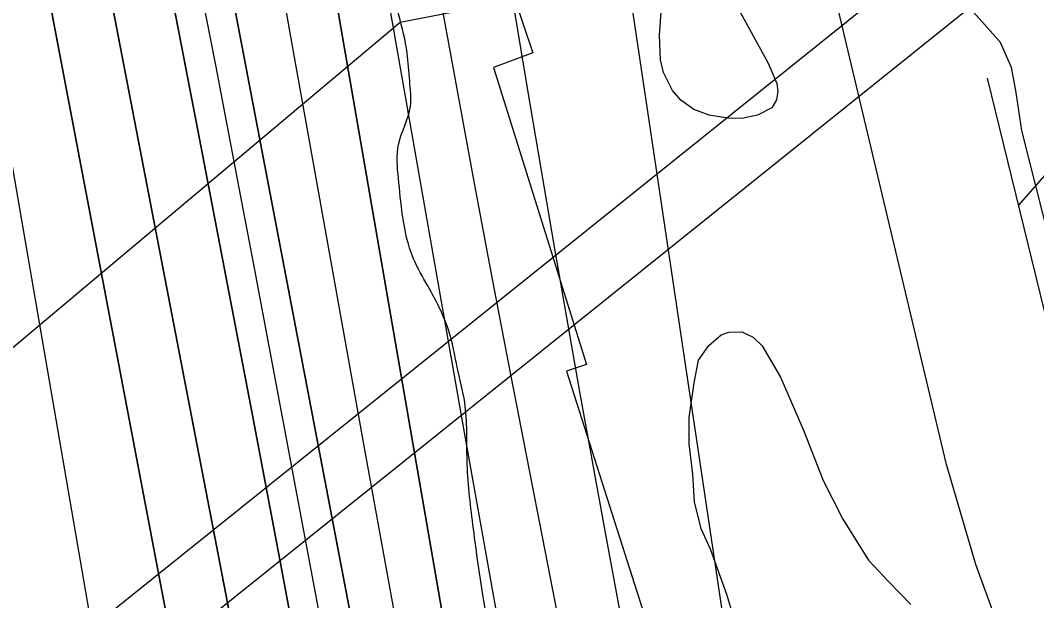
# Model space of a CAD drawing. Extents: x 3392644 to 3430565, y 576657 to 602123.
# Drawn here: x 3414445.5 to 3414868.7, y 583958.2 to 584199.9 of the extents above; entities that cross this region are included whole.
import ezdxf

# ---------------------------------------------------------------- set-up
doc = ezdxf.new("R2010")
doc.units = 0
for name, color, linetype in [('V-LEVE-TOET', 7, 'Continuous'), ('V-RIVR-EDGE', 7, 'Continuous'), ('V-RRAP-FSHR', 7, 'Continuous'), ('V-RRAP-RVMT', 7, 'Continuous'), ('V-SITE-VEGE', 7, 'Continuous'), ('V-TOPO-DPTH', 7, 'Continuous'), ('V-TOPO-MAJR', 7, 'Continuous'), ('V-TOPO-MINR', 7, 'Continuous'), ('V-TOPO-WATR', 7, 'Continuous'), ('V-UTIL-LINE', 7, 'Continuous')]:
    doc.layers.add(name, color=color, linetype=linetype)

msp = doc.modelspace()

# ---------------------------------------------------------------- linework, layer by layer
at = {"layer": 'V-LEVE-TOET'}
msp.add_lwpolyline([(3414914.01, 583950.56), (3414862.44, 584154.09), (3414860.03, 584170.66), (3414858.17, 584180.34), (3414853.56, 584190.77), (3414846.16, 584199.19), (3414825.97, 584221.64), (3414820.63, 584230.01), (3414817.43, 584241.79), (3414814.92, 584253.55), (3414816.57, 584266.59), (3414820.25, 584278.23), (3414822.57, 584290.57), (3414822.77, 584300.21), (3414801.64, 584377.09), (3414755.12, 584558.48), (3414703.44, 584756.5)], dxfattribs=at)
at = {"layer": 'V-RIVR-EDGE'}
msp.add_spline([(3415011.94, 582110.63), (3415011.25, 582113.67), (3415005.32, 582138.35), (3414994.86, 582182.43), (3414988.58, 582209.22), (3414983.35, 582231.44), (3414985.12, 582233.19), (3414986.19, 582238.83), (3414984.79, 582244.82), (3414980.24, 582254.7), (3414972.18, 582274.8), (3414966.59, 582294.55), (3414960.3, 582316.41), (3414955.45, 582346.73), (3414949.18, 582375.99), (3414950.95, 582383.04), (3414951.67, 582387.62), (3414950.97, 582391.14), (3414945.72, 582402.78), (3414945.03, 582408.42), (3414945.04, 582414.41), (3414949.28, 582417.22), (3414948.23, 582420.4), (3414946.12, 582423.22), (3414938.73, 582427.47), (3414936.98, 582430.64), (3414936.99, 582436.28), (3414937.02, 582447.2), (3414934.93, 582458.84), (3414931.08, 582468.71), (3414926.53, 582481.41), (3414920.24, 582500.45), (3414911.86, 582534.3), (3414906.27, 582553.7), (3414906.29, 582561.1), (3414906.31, 582567.09), (3414904.56, 582573.79), (3414896.86, 582596.71), (3414892.32, 582609.76), (3414889.88, 582622.45), (3414889.9, 582631.96), (3414892.05, 582644.64), (3414893.48, 582651.69), (3414893.49, 582658.74), (3414890.71, 582672.84), (3414886.53, 582692.93), (3414881.65, 582714.09), (3414881.66, 582717.61), (3414884.84, 582721.48), (3414885.2, 582726.06), (3414885.22, 582732.05), (3414882.41, 582736.64), (3414880.3, 582739.11), (3414878.91, 582744.4), (3414878.21, 582748.98), (3414879.99, 582755.32), (3414880.36, 582760.61), (3414876.9, 582787.39), (3414871.33, 582816.66), (3414863.33, 582856.85), (3414857.77, 582888.93), (3414846.96, 582935.11), (3414837.21, 582980.59), (3414823.94, 583029.25), (3414814.51, 583063.81), (3414804.71, 583090.26), (3414795.23, 583106.5), (3414789.62, 583117.08), (3414785.77, 583126.96), (3414784.03, 583135.42), (3414784.04, 583138.94), (3414782.28, 583140.71), (3414777, 583143.89), (3414774.54, 583148.13), (3414773.5, 583152.36), (3414769.65, 583164.7), (3414764.41, 583183.74), (3414756.71, 583203.14), (3414753.91, 583212.31), (3414751.14, 583230.29), (3414750.49, 583254.25), (3414752.66, 583274.68), (3414756.22, 583291.24), (3414759.05, 583296.52), (3414762.6, 583304.61), (3414762.97, 583313.77), (3414763, 583322.93), (3414759.15, 583333.51), (3414751.07, 583343.75), (3414748.26, 583350.1), (3414748.27, 583353.27), (3414745.82, 583358.57), (3414741.95, 583363.86), (3414741.61, 583366.33), (3414743.04, 583373.73), (3414742.35, 583381.83), (3414734.29, 583399.47), (3414725.87, 583414.29), (3414718.49, 583423.12), (3414711.1, 583426.66), (3414699.48, 583428.1), (3414691.38, 583433.4), (3414685.06, 583440.12), (3414679.79, 583448.94), (3414677.37, 583465.15), (3414677.39, 583475.02), (3414685.18, 583487.33), (3414688.37, 583497.9), (3414689.82, 583515.16), (3414691.27, 583528.19), (3414691.65, 583541.94), (3414694.16, 583557.08), (3414696.67, 583573.99), (3414700.9, 583576.8), (3414705.48, 583576.79), (3414712.53, 583576.77), (3414714.65, 583578.17), (3414715.71, 583581.69), (3414716.08, 583589.09), (3414715.07, 583606.71), (3414713.7, 583624.69), (3414709.53, 583645.14), (3414702.19, 583671.58), (3414689.95, 583708.26), (3414675.26, 583753.4), (3414668.97, 583773.15), (3414667.95, 583789.71), (3414665.86, 583797.47), (3414663.78, 583814.39), (3414662.06, 583831.31), (3414657.55, 583856.69), (3414652.01, 583896.52), (3414646.08, 583921.2), (3414638.07, 583960.69), (3414633.91, 583989.95), (3414631.51, 584016.73), (3414630.52, 584040.7), (3414627.38, 584055.51), (3414624.59, 584068.2), (3414615.13, 584089.36), (3414609.17, 584100.65), (3414604.63, 584118.64), (3414602.91, 584134.15), (3414602.94, 584148.24), (3414607.92, 584164.09), (3414607.59, 584174.66), (3414606.56, 584186.29), (3414603.08, 584202.15), (3414597.84, 584221.9), (3414587.01, 584259.28), (3414577.21, 584284.67), (3414563.19, 584316.07), (3414556.89, 584333.7), (3414552.7, 584347.81), (3414552.72, 584358.38), (3414554.86, 584366.48), (3414565.48, 584386.54), (3414574.33, 584406.25), (3414577.89, 584417.16), (3414577.2, 584425.27), (3414574.75, 584433.03), (3414570.55, 584441.85), (3414564.57, 584448.21), (3414550.49, 584454.23), (3414538.53, 584460.25), (3414527.27, 584467.33), (3414521.29, 584472.28), (3414516.02, 584479.69)], degree=3, dxfattribs=at)
at = {"layer": 'V-RRAP-FSHR'}
msp.add_line((3414861.05, 584122.77), (3414893.24, 584159.49), dxfattribs=at)
msp.add_lwpolyline([(3414848.05, 584175.86), (3414937.97, 583808.58)], dxfattribs=at)
at = {"layer": 'V-RRAP-RVMT'}
for p, q in [((3414619.15, 584304.77), (3414658.82, 584186.38)), ((3414658.82, 584186.38), (3414642.49, 584180.34)), ((3414642.49, 584180.34), (3414681.21, 584056.59)), ((3414681.21, 584056.59), (3414672.94, 584053.77)), ((3414672.94, 584053.77), (3414706.96, 583946.96))]:
    msp.add_line(p, q, dxfattribs=at)
at = {"layer": 'V-SITE-VEGE'}
for points in [[(3414742.03, 584209.25), (3414756.82, 584182.15), (3414760.46, 584173.57), (3414760.89, 584170.43), (3414760.32, 584166.82), (3414758.39, 584163.44), (3414752.37, 584160.43), (3414745.88, 584159.1), (3414740.02, 584159.12), (3414732.32, 584160.46), (3414725.91, 584162.74), (3414720.52, 584166.67), (3414717.08, 584170.75), (3414713.32, 584178.26), (3414711.96, 584183.47), (3414711.59, 584193.74), (3414713.38, 584218.84)], [(3414745.85, 583940.03), (3414739.63, 583960.8), (3414732.88, 583979.62), (3414728.95, 583988.11), (3414726.15, 583999.32), (3414725.51, 584010.87), (3414724.01, 584023.52), (3414723.94, 584034.47), (3414726, 584048.9), (3414727.86, 584058.35), (3414732.19, 584064.52), (3414737.27, 584068.91), (3414740.42, 584070.12), (3414745.9, 584070.2), (3414750.65, 584067.95), (3414754.39, 584064.35), (3414762.04, 584051.38), (3414771.56, 584029.18), (3414779.73, 584008.28), (3414787.91, 583992.17), (3414798.6, 583975.13), (3414806.93, 583966.15), (3414816.21, 583956.57)]]:
    msp.add_lwpolyline(points, dxfattribs=at)
at = {"layer": 'V-TOPO-DPTH'}
for points in [[(3414806.55, 583275.74), (3414786.23, 583373.26), (3414742.42, 583580.41), (3414737.96, 583601.75), (3414733.57, 583623.1), (3414729.29, 583644.47), (3414725.07, 583665.85), (3414648.78, 584057.38), (3414641.67, 584094.34), (3414634.68, 584131.32), (3414627.86, 584168.33), (3414621.16, 584205.37), (3414610.39, 584265.73), (3414609.18, 584272.61), (3414607.99, 584279.48), (3414606.84, 584286.37), (3414605.7, 584293.26), (3414594.38, 584362.84), (3414587.64, 584404.52), (3414580.94, 584446.22), (3414574.31, 584487.92), (3414567.73, 584529.63), (3414500.43, 584958.63)], [(3414862.53, 582788.44), (3414749.03, 583303.04), (3414737.61, 583354.78), (3414726.19, 583406.51), (3414714.76, 583458.23), (3414703.33, 583509.96), (3414683.02, 583601.83), (3414681.76, 583607.63), (3414680.53, 583613.43), (3414679.34, 583619.24), (3414678.19, 583625.06), (3414677.07, 583630.89), (3414675.98, 583636.72), (3414674.92, 583642.56), (3414673.89, 583648.4), (3414575.27, 584218), (3414570.45, 584245.92), (3414565.63, 584273.84), (3414560.82, 584301.76), (3414556.02, 584329.69), (3414449.85, 584947.96)], [(3414449.85, 584947.96), (3414556.02, 584329.69), (3414560.82, 584301.76), (3414565.63, 584273.84), (3414570.45, 584245.92), (3414575.27, 584218), (3414673.89, 583648.4), (3414674.92, 583642.56), (3414675.98, 583636.72), (3414677.07, 583630.89), (3414678.19, 583625.06), (3414679.34, 583619.24), (3414680.53, 583613.43), (3414681.76, 583607.63), (3414683.02, 583601.83), (3414703.33, 583509.96), (3414714.76, 583458.23), (3414726.19, 583406.51), (3414737.61, 583354.78), (3414749.03, 583303.04), (3414862.53, 582788.44)], [(3414406.42, 584941.91), (3414522.36, 584270.42), (3414522.43, 584270.03), (3414522.49, 584269.65), (3414522.89, 584267.36), (3414523.1, 584266.25), (3414523.28, 584265.32), (3414635.45, 583677.6), (3414642.03, 583643), (3414648.57, 583608.4), (3414655.07, 583573.79), (3414661.54, 583539.17), (3414686.49, 583405.14), (3414705.42, 583303.5), (3414724.35, 583201.87), (3414743.31, 583100.24), (3414762.28, 582998.61), (3414798.86, 582802.66), (3414801.56, 582787.11), (3414803.98, 582771.52), (3414806, 582755.88), (3414807.76, 582740.19), (3414939.76, 582110.36)], [(3414406.42, 584941.91), (3414522.36, 584270.42), (3414522.43, 584270.03), (3414522.49, 584269.65), (3414522.89, 584267.36), (3414523.1, 584266.25), (3414523.28, 584265.32), (3414635.45, 583677.6), (3414642.03, 583643), (3414648.57, 583608.4), (3414655.07, 583573.79), (3414661.54, 583539.17), (3414686.49, 583405.14), (3414705.42, 583303.5), (3414724.35, 583201.87), (3414743.31, 583100.24), (3414762.28, 582998.61), (3414798.86, 582802.66), (3414801.56, 582787.11), (3414803.98, 582771.52), (3414806, 582755.88), (3414807.76, 582740.19), (3414939.76, 582110.36)], [(3414654.81, 583265.51), (3414641.72, 583349.44), (3414627.89, 583433.26), (3414602.52, 583580.75), (3414600.78, 583590.73), (3414599.01, 583600.71), (3414597.21, 583610.69), (3414595.38, 583620.66), (3414580.55, 583700.43), (3414571.24, 583750.27), (3414561.86, 583800.1), (3414552.38, 583849.91), (3414542.84, 583899.71), (3414482.61, 584212.37), (3414477.86, 584236.94), (3414473.08, 584261.5), (3414468.26, 584286.05), (3414343.17, 584904.32)], [(3414343.17, 584904.32), (3414468.26, 584286.05), (3414473.08, 584261.5), (3414477.86, 584236.94), (3414482.61, 584212.37), (3414542.84, 583899.71), (3414552.38, 583849.91), (3414561.86, 583800.1), (3414571.24, 583750.27), (3414580.55, 583700.43), (3414595.38, 583620.66), (3414597.21, 583610.69), (3414599.01, 583600.71), (3414600.78, 583590.73), (3414602.52, 583580.75), (3414627.89, 583433.26), (3414641.72, 583349.44), (3414654.81, 583265.51)], [(3414692.43, 582775.2), (3414596.3, 583456.6), (3414592.88, 583479.97), (3414589.31, 583503.31), (3414585.51, 583526.62), (3414581.55, 583549.91), (3414577.44, 583573.16), (3414573.28, 583596.41), (3414569.05, 583619.65), (3414564.78, 583642.88), (3414562.58, 583654.68), (3414557.16, 583683.8), (3414551.71, 583712.92), (3414546.22, 583742.03), (3414540.7, 583771.13), (3414452.73, 584233.83), (3414450.38, 584245.99), (3414447.96, 584258.15), (3414445.47, 584270.28), (3414442.91, 584282.41), (3414422.82, 584376.09), (3414409.7, 584434.93), (3414395.92, 584493.61), (3414365.78, 584610.34)], [(3414692.43, 582775.2), (3414596.3, 583456.6), (3414592.88, 583479.97), (3414589.31, 583503.31), (3414585.51, 583526.62), (3414581.55, 583549.91), (3414577.44, 583573.16), (3414573.28, 583596.41), (3414569.05, 583619.65), (3414564.78, 583642.88), (3414562.58, 583654.68), (3414557.16, 583683.8), (3414551.71, 583712.92), (3414546.22, 583742.03), (3414540.7, 583771.13), (3414452.73, 584233.83), (3414450.38, 584245.99), (3414447.96, 584258.15), (3414445.47, 584270.28), (3414442.91, 584282.41), (3414422.82, 584376.09), (3414409.7, 584434.93), (3414395.92, 584493.61), (3414365.78, 584610.34)], [(3414737.26, 582936.7), (3414630.27, 583560.78), (3414626.48, 583582.58), (3414622.63, 583604.37), (3414618.68, 583626.15), (3414614.67, 583647.91), (3414563.53, 583921.8), (3414552.79, 583979), (3414541.98, 584036.19), (3414531.05, 584093.37), (3414520.06, 584150.52), (3414502.69, 584240.35), (3414500.34, 584252.59), (3414498, 584264.83), (3414495.7, 584277.07), (3414493.41, 584289.32), (3414452.41, 584510.32), (3414437.62, 584590.32)], [(3414437.62, 584590.32), (3414452.41, 584510.32), (3414493.41, 584289.32), (3414495.7, 584277.07), (3414498, 584264.83), (3414500.34, 584252.59), (3414502.69, 584240.35), (3414520.06, 584150.52), (3414531.05, 584093.37), (3414541.98, 584036.19), (3414552.79, 583979), (3414563.53, 583921.8), (3414614.67, 583647.91), (3414618.68, 583626.15), (3414622.63, 583604.37), (3414626.48, 583582.58), (3414630.27, 583560.78), (3414737.26, 582936.7)]]:
    msp.add_lwpolyline(points, dxfattribs=at)
at = {"layer": 'V-TOPO-MAJR'}
for points in [[(3414228.99, 584962.69), (3414420.23, 584258.55), (3414421.27, 584254.58), (3414422.24, 584250.6), (3414423.16, 584246.6), (3414424.01, 584242.59), (3414424.83, 584238.58), (3414425.59, 584234.55), (3414426.32, 584230.51), (3414529.51, 583631.28), (3414533.22, 583610.03), (3414536.99, 583588.79), (3414540.86, 583567.58), (3414544.79, 583546.37), (3414621.4, 583138.12)], [(3414945.26, 583783.14), (3414898.3, 583856.6), (3414876.87, 583894.2), (3414858.09, 583932.92), (3414843.29, 583973.34), (3414831.16, 584014.88), (3414776.51, 584244.45), (3414770.13, 584272.36), (3414764.06, 584300.34), (3414758.48, 584328.42), (3414753.22, 584356.57), (3414662.13, 584868.61)]]:
    msp.add_lwpolyline(points, dxfattribs=at)
at = {"layer": 'V-TOPO-MINR'}
for points in [[(3414744.03, 582986.79), (3414644.92, 583550.45), (3414639.96, 583578.37), (3414634.94, 583606.28), (3414629.81, 583634.18), (3414624.62, 583662.06), (3414543.05, 584095.96), (3414537.68, 584124.4), (3414532.28, 584152.82), (3414526.83, 584181.24), (3414521.34, 584209.65), (3414512.7, 584254.26), (3414511.53, 584260.36), (3414510.37, 584266.47), (3414509.23, 584272.59), (3414508.1, 584278.7), (3414492.79, 584362.71), (3414484.05, 584410.84), (3414475.37, 584458.98), (3414466.78, 584507.14), (3414458.24, 584555.3), (3414387.57, 584955.81)], [(3414806.55, 583275.74), (3414786.23, 583373.26), (3414742.42, 583580.41), (3414737.96, 583601.75), (3414733.57, 583623.1), (3414729.29, 583644.47), (3414725.07, 583665.85), (3414648.78, 584057.38), (3414641.67, 584094.34), (3414634.68, 584131.32), (3414627.86, 584168.33), (3414621.16, 584205.37), (3414610.39, 584265.73), (3414609.18, 584272.61), (3414607.99, 584279.48), (3414606.84, 584286.37), (3414605.7, 584293.26), (3414594.38, 584362.84), (3414587.64, 584404.52), (3414580.94, 584446.22), (3414574.31, 584487.92), (3414567.73, 584529.63), (3414500.43, 584958.63)], [(3414939.76, 582110.36), (3414807.76, 582740.19), (3414806, 582755.88), (3414803.98, 582771.52), (3414801.56, 582787.11), (3414798.86, 582802.66), (3414762.28, 582998.61), (3414743.31, 583100.24), (3414724.35, 583201.87), (3414705.42, 583303.5), (3414686.49, 583405.14), (3414661.54, 583539.17), (3414655.07, 583573.79), (3414648.57, 583608.4), (3414642.03, 583643), (3414635.45, 583677.6), (3414523.28, 584265.32), (3414523.1, 584266.25), (3414522.89, 584267.36), (3414522.49, 584269.65), (3414522.43, 584270.03), (3414522.36, 584270.42), (3414406.42, 584941.91)], [(3414654.81, 583265.51), (3414641.72, 583349.44), (3414627.89, 583433.26), (3414602.52, 583580.75), (3414600.78, 583590.73), (3414599.01, 583600.71), (3414597.21, 583610.69), (3414595.38, 583620.66), (3414580.55, 583700.43), (3414571.24, 583750.27), (3414561.86, 583800.1), (3414552.38, 583849.91), (3414542.84, 583899.71), (3414482.61, 584212.37), (3414477.86, 584236.94), (3414473.08, 584261.5), (3414468.26, 584286.05), (3414343.17, 584904.32)], [(3414921.28, 582819.45), (3414822.23, 583308.63), (3414811.43, 583361.77), (3414800.58, 583414.9), (3414789.66, 583468.01), (3414778.69, 583521.11), (3414760.72, 583607.77), (3414758.72, 583617.54), (3414756.75, 583627.32), (3414754.84, 583637.11), (3414752.97, 583646.91), (3414700.26, 583926.43), (3414689.25, 583985.83), (3414678.47, 584045.27), (3414668.05, 584104.77), (3414657.87, 584164.31), (3414651.73, 584200.83), (3414644.87, 584242.16), (3414638.11, 584283.5), (3414631.51, 584324.87), (3414625.01, 584366.26), (3414610.59, 584459.15), (3414596.85, 584546.97), (3414582.96, 584634.77)], [(3414826.48, 582811.5), (3414716.85, 583342.22), (3414707.71, 583386.91), (3414698.7, 583431.64), (3414689.88, 583476.4), (3414681.18, 583521.18), (3414666.63, 583596.94), (3414665.31, 583603.86), (3414664, 583610.79), (3414662.7, 583617.73), (3414661.41, 583624.66), (3414638.61, 583748.3), (3414625.98, 583817.07), (3414613.42, 583885.85), (3414600.96, 583954.65), (3414588.57, 584023.46), (3414558, 584193.92), (3414551.15, 584232.46), (3414544.36, 584271.01), (3414537.69, 584309.58), (3414531.09, 584348.16), (3414513.75, 584450.46), (3414498.38, 584540.17), (3414482.79, 584629.85)], [(3414365.78, 584610.34), (3414395.92, 584493.61), (3414409.7, 584434.93), (3414422.82, 584376.09), (3414442.91, 584282.41), (3414445.47, 584270.28), (3414447.96, 584258.15), (3414450.38, 584245.99), (3414452.73, 584233.83), (3414540.7, 583771.13), (3414546.22, 583742.03), (3414551.71, 583712.92), (3414557.16, 583683.8), (3414562.58, 583654.68), (3414564.78, 583642.88), (3414569.05, 583619.65), (3414573.28, 583596.41), (3414577.44, 583573.16), (3414581.55, 583549.91), (3414585.51, 583526.62), (3414589.31, 583503.31), (3414592.88, 583479.97), (3414596.3, 583456.6), (3414692.43, 582775.2)], [(3414737.26, 582936.7), (3414630.27, 583560.78), (3414626.48, 583582.58), (3414622.63, 583604.37), (3414618.68, 583626.15), (3414614.67, 583647.91), (3414563.53, 583921.8), (3414552.79, 583979), (3414541.98, 584036.19), (3414531.05, 584093.37), (3414520.06, 584150.52), (3414502.69, 584240.35), (3414500.34, 584252.59), (3414498, 584264.83), (3414495.7, 584277.07), (3414493.41, 584289.32), (3414452.41, 584510.32), (3414437.62, 584590.32)], [(3414835.78, 583029.72), (3414722.68, 583550.52), (3414715.41, 583584.49), (3414708.28, 583618.49), (3414701.36, 583652.54), (3414694.59, 583686.61), (3414681.23, 583754.88), (3414668.08, 583823.15), (3414655.19, 583891.46), (3414642.69, 583959.85), (3414630.45, 584028.29), (3414592.9, 584241.88), (3414589.86, 584259.27), (3414586.85, 584276.67), (3414583.89, 584294.07), (3414580.96, 584311.48), (3414535.86, 584581.12)], [(3414858.42, 583263.27), (3414846.05, 583324.77), (3414833.81, 583386.3), (3414821.78, 583447.87), (3414809.87, 583509.47), (3414800.12, 583560.41), (3414793.4, 583596.59), (3414786.95, 583632.82), (3414780.91, 583669.11), (3414775.13, 583705.45), (3414769.59, 583741.83), (3414764.06, 583778.22), (3414758.58, 583814.61), (3414753.13, 583851), (3414697.4, 584224.41), (3414692.47, 584257.25), (3414687.5, 584290.08), (3414682.46, 584322.89), (3414677.38, 584355.7), (3414657.46, 584483.51), (3414643.44, 584572.83)]]:
    msp.add_lwpolyline(points, dxfattribs=at)
at = {"layer": 'V-TOPO-WATR'}
msp.add_lwpolyline([(3414862.53, 582788.44), (3414749.03, 583303.04), (3414737.61, 583354.78), (3414726.19, 583406.51), (3414714.76, 583458.23), (3414703.33, 583509.96), (3414683.02, 583601.83), (3414681.76, 583607.63), (3414680.53, 583613.43), (3414679.34, 583619.24), (3414678.19, 583625.06), (3414677.07, 583630.89), (3414675.98, 583636.72), (3414674.92, 583642.56), (3414673.89, 583648.4), (3414575.27, 584218), (3414570.45, 584245.92), (3414565.63, 584273.84), (3414560.82, 584301.76), (3414556.02, 584329.69), (3414449.85, 584947.96)], dxfattribs=at)
at = {"layer": 'V-UTIL-LINE'}
for p, q in [((3412297.94, 582200.06), (3415100.62, 584449.07)), ((3412328.89, 582189.74), (3415131.57, 584438.76))]:
    msp.add_line(p, q, dxfattribs=at)
msp.add_lwpolyline([(3412089.87, 582100), (3412530.99, 582457.84), (3414603.59, 584199.19), (3415068.56, 584289.48), (3415163.54, 584253.48), (3416142.94, 584475.33), (3415963.69, 585213.99)], dxfattribs=at)

doc.saveas('drawing.dxf')
